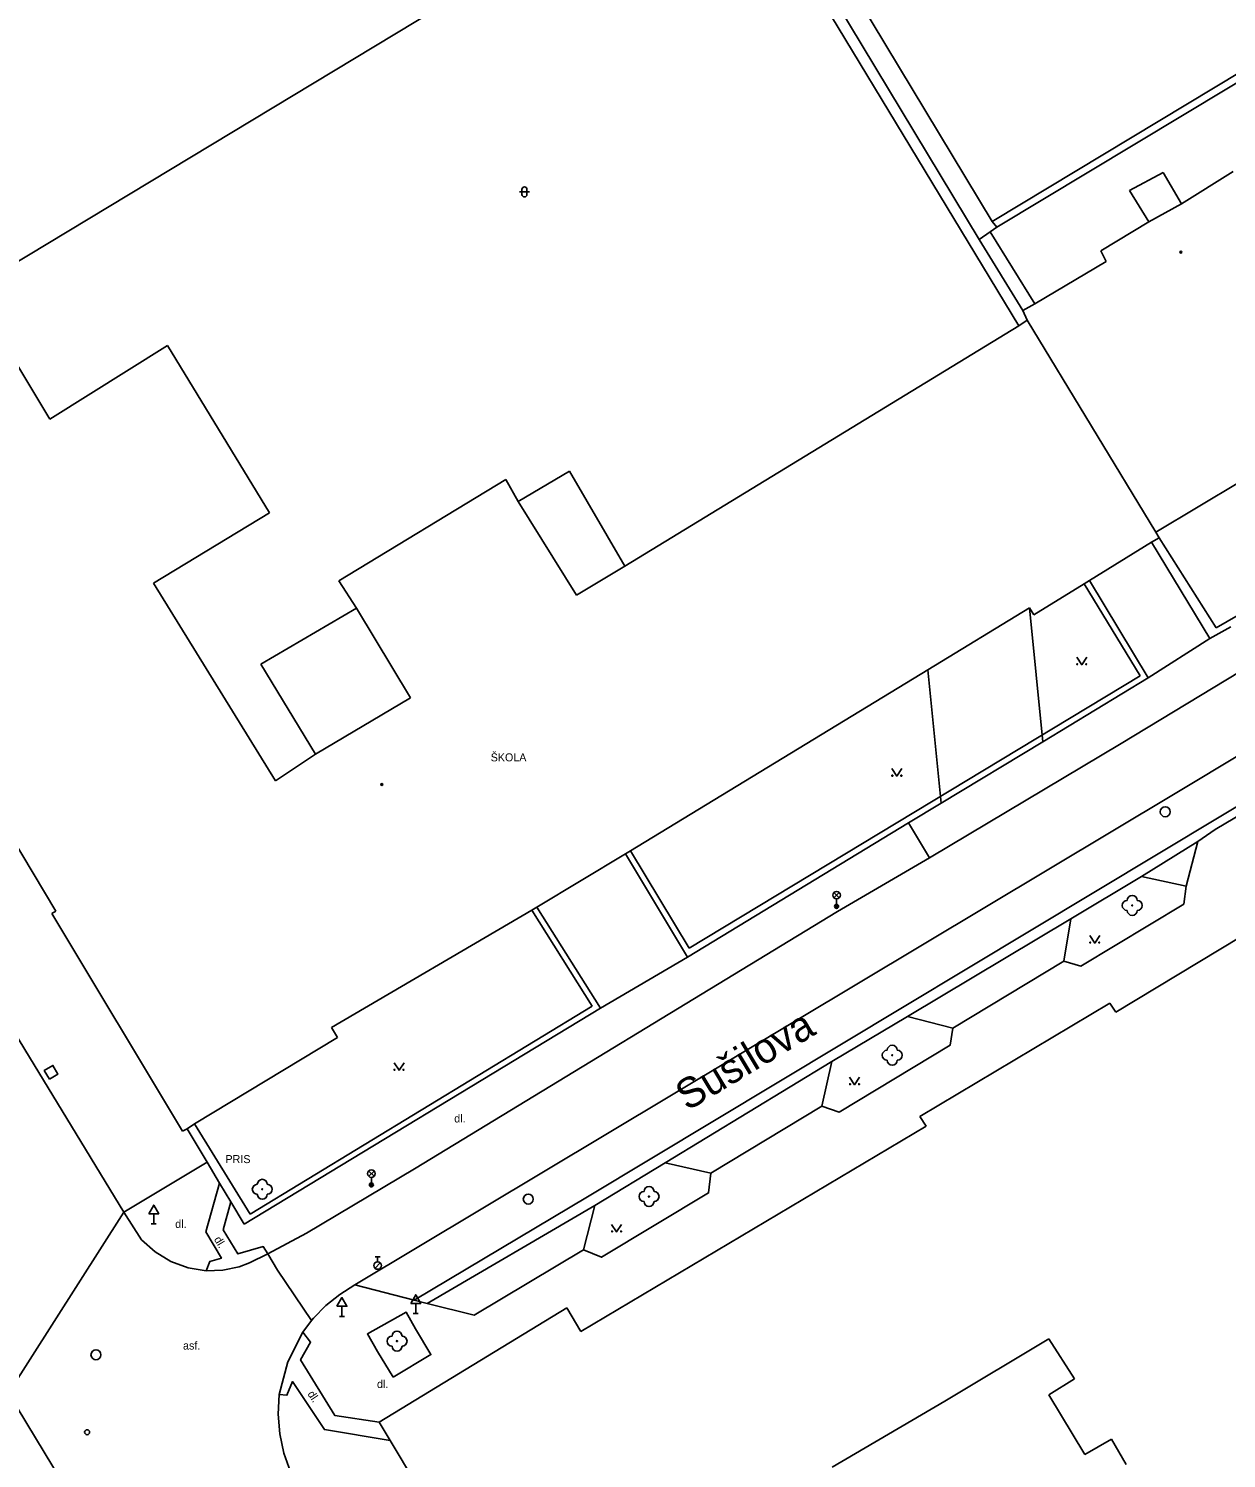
# Model space of a CAD drawing. Extents: x -599770 to -598493, y -1162076 to -1159209.
# Drawn here: x -598760.3 to -598700.5, y -1159605.2 to -1159533.7 of the extents above; entities that cross this region are included whole.
import ezdxf

# ---------------------------------------------------------------- set-up
doc = ezdxf.new("R2010")
doc.units = 0
doc.layers.add('Podklad', color=7, linetype='Continuous')

msp = doc.modelspace()

# ---------------------------------------------------------------- linework, layer by layer
at = {"layer": 'Podklad'}
for p, q in [((-598735.793, -1159541.908), (-598735.293, -1159541.908)), ((-598735.668, -1159541.783), (-598735.668, -1159542.033)), ((-598735.418, -1159541.783), (-598735.418, -1159542.033)), ((-598720.082, -1159577.19), (-598719.817, -1159576.925)), ((-598720.082, -1159576.925), (-598719.817, -1159577.19)), ((-598719.95, -1159577.245), (-598719.95, -1159577.62)), ((-598743.323, -1159591.11), (-598743.058, -1159590.845)), ((-598743.323, -1159590.845), (-598743.058, -1159591.11)), ((-598743.19, -1159591.165), (-598743.19, -1159591.54)), ((-598754.06, -1159592.981), (-598754.06, -1159593.49)), ((-598754.185, -1159593.49), (-598753.935, -1159593.49)), ((-598743.005, -1159595.133), (-598742.755, -1159595.133)), ((-598742.88, -1159595.383), (-598742.88, -1159595.133)), ((-598743.009, -1159595.706), (-598742.744, -1159595.441)), ((-598740.97, -1159597.461), (-598740.97, -1159597.97)), ((-598744.785, -1159598.11), (-598744.535, -1159598.11)), ((-598744.66, -1159597.601), (-598744.66, -1159598.11)), ((-598741.095, -1159597.97), (-598740.845, -1159597.97))]:
    msp.add_line(p, q, dxfattribs=at)
for points in [[(-598712.82, -1159544.28), (-598725.15, -1159523.82)], [(-598724.16, -1159523.48), (-598712.17, -1159543.39)], [(-598725.65, -1159524.12), (-598762.44, -1159546.33)], [(-598710.85, -1159548.6), (-598725.65, -1159524.12)], [(-598698.27, -1159535), (-598712.17, -1159543.39)], [(-598711.94, -1159543.67), (-598698.07, -1159535.32)], [(-598744.01, -1159596.54), (-598703.041, -1159571.973), (-598696.102, -1159567.811), (-598688.861, -1159563.468), (-598647.94, -1159538.93)], [(-598703.63, -1159540.94), (-598705.32, -1159541.84)], [(-598702.71, -1159542.51), (-598703.63, -1159540.94)], [(-598702.71, -1159542.51), (-598700.13, -1159540.89)], [(-598741.05, -1159597.3), (-598732.4, -1159592.14), (-598697.54, -1159571.18), (-598648.54, -1159541.85)], [(-598705.32, -1159541.84), (-598704.35, -1159543.41)], [(-598704.35, -1159543.41), (-598702.71, -1159542.51)], [(-598711.94, -1159543.67), (-598712.28, -1159543.91)], [(-598712.17, -1159543.39), (-598711.94, -1159543.67)], [(-598706.74, -1159544.86), (-598704.35, -1159543.41)], [(-598712.28, -1159543.91), (-598712.82, -1159544.28)], [(-598710.65, -1159547.83), (-598712.82, -1159544.28)], [(-598710.05, -1159547.5), (-598712.28, -1159543.91)], [(-598706.48, -1159545.39), (-598706.74, -1159544.86)], [(-598710.05, -1159547.5), (-598706.48, -1159545.39)], [(-598763.17, -1159546.77), (-598759.25, -1159553.27)], [(-598710.65, -1159547.83), (-598710.05, -1159547.5)], [(-598710.42, -1159548.31), (-598710.65, -1159547.83)], [(-598730.53, -1159560.61), (-598710.85, -1159548.6)], [(-598710.85, -1159548.6), (-598710.42, -1159548.31)], [(-598704, -1159558.91), (-598710.42, -1159548.31)], [(-598759.25, -1159553.27), (-598753.38, -1159549.59)], [(-598753.38, -1159549.59), (-598748.28, -1159557.94)], [(-598697.65, -1159555.11), (-598704, -1159558.91)], [(-598735.85, -1159557.39), (-598733.3, -1159555.86)], [(-598733.3, -1159555.86), (-598730.53, -1159560.61)], [(-598744.81, -1159561.35), (-598736.48, -1159556.28)], [(-598736.48, -1159556.28), (-598735.85, -1159557.39)], [(-598735.85, -1159557.39), (-598732.94, -1159562.06)], [(-598748.28, -1159557.94), (-598754.08, -1159561.46)], [(-598704, -1159558.91), (-598703.84, -1159559.19)], [(-598704.22, -1159559.42), (-598707.31, -1159561.33)], [(-598703.84, -1159559.19), (-598704.22, -1159559.42)], [(-598701.31, -1159564.23), (-598704.22, -1159559.42)], [(-598700.99, -1159563.69), (-598703.84, -1159559.19)], [(-598694.08, -1159559.71), (-598700.99, -1159563.69)], [(-598732.94, -1159562.06), (-598730.53, -1159560.61)], [(-598754.08, -1159561.46), (-598747.98, -1159571.34)], [(-598743.94, -1159562.72), (-598744.81, -1159561.35)], [(-598707.58, -1159561.5), (-598710.1, -1159563.05)], [(-598707.31, -1159561.33), (-598707.58, -1159561.5)], [(-598707.58, -1159561.5), (-598704.79, -1159566.1)], [(-598707.31, -1159561.33), (-598704.38, -1159566.2)], [(-598748.71, -1159565.52), (-598743.94, -1159562.72)], [(-598741.23, -1159567.19), (-598743.94, -1159562.72)], [(-598710.31, -1159562.7), (-598715.39, -1159565.79), (-598730.25, -1159574.84)], [(-598710.1, -1159563.05), (-598710.31, -1159562.7)], [(-598710.31, -1159562.7), (-598709.64, -1159569.39)], [(-598700.25, -1159563.64), (-598701.31, -1159564.23)], [(-598704.38, -1159566.2), (-598701.31, -1159564.23)], [(-598707.95, -1159565.165), (-598707.7, -1159565.54), (-598707.45, -1159565.165)], [(-598745.98, -1159570.01), (-598748.71, -1159565.52)], [(-598714.72, -1159572.46), (-598715.39, -1159565.79)], [(-598699.15, -1159565.49), (-598705.73, -1159569.48), (-598715.3, -1159575.2)], [(-598758.95, -1159577.85), (-598765.77, -1159566.46)], [(-598727.32, -1159579.7), (-598704.79, -1159566.1)], [(-598704.38, -1159566.2), (-598709.64, -1159569.39), (-598714.72, -1159572.46), (-598716.35, -1159573.45)], [(-598745.98, -1159570.01), (-598741.23, -1159567.19)], [(-598747.98, -1159571.34), (-598745.98, -1159570.01)], [(-598717.19, -1159570.735), (-598716.94, -1159571.11), (-598716.69, -1159570.735)], [(-598702.48, -1159576.61), (-598701.91, -1159574.38), (-598701.03, -1159573.77), (-598697.36, -1159571.59)], [(-598716.35, -1159573.45), (-598727.4, -1159580.15)], [(-598716.35, -1159573.45), (-598715.3, -1159575.2)], [(-598704.72, -1159576.13), (-598701.91, -1159574.38)], [(-598715.3, -1159575.2), (-598719.91, -1159577.87), (-598741.04, -1159590.74), (-598746.43, -1159593.95), (-598748.37, -1159594.99)], [(-598730.5, -1159575), (-598734.92, -1159577.66)], [(-598730.25, -1159574.84), (-598730.5, -1159575)], [(-598727.4, -1159580.15), (-598730.5, -1159575)], [(-598730.25, -1159574.84), (-598727.32, -1159579.7)], [(-598706, -1159582.91), (-598694.54, -1159576)], [(-598708.59, -1159580.35), (-598708.24, -1159578.24), (-598704.72, -1159576.13), (-598702.48, -1159576.61)], [(-598708.59, -1159580.35), (-598707.74, -1159580.61), (-598702.6, -1159577.5), (-598702.48, -1159576.61)], [(-598758.95, -1159577.85), (-598759.16, -1159577.98)], [(-598752.62, -1159588.86), (-598759.16, -1159577.98)], [(-598735.18, -1159577.81), (-598745.19, -1159583.67)], [(-598734.92, -1159577.66), (-598735.18, -1159577.81)], [(-598732.16, -1159582.61), (-598735.18, -1159577.81)], [(-598731.75, -1159582.71), (-598734.92, -1159577.66)], [(-598716.41, -1159583.12), (-598708.24, -1159578.24)], [(-598707.3, -1159579.075), (-598707.05, -1159579.45), (-598706.8, -1159579.075)], [(-598731.75, -1159582.71), (-598727.4, -1159580.15)], [(-598714.14, -1159583.7), (-598708.59, -1159580.35)], [(-598762.2, -1159582), (-598755.56, -1159592.9)], [(-598715.79, -1159588.12), (-598706.29, -1159582.46)], [(-598706.29, -1159582.46), (-598706, -1159582.91)], [(-598731.75, -1159582.71), (-598749.54, -1159593.51)], [(-598749.25, -1159593.01), (-598732.16, -1159582.61)], [(-598720.68, -1159587.61), (-598720.18, -1159585.37), (-598716.41, -1159583.12), (-598714.14, -1159583.7)], [(-598745.19, -1159583.67), (-598744.88, -1159584.18)], [(-598720.68, -1159587.61), (-598719.82, -1159587.91), (-598714.28, -1159584.56), (-598714.14, -1159583.7)], [(-598744.88, -1159584.18), (-598752.02, -1159588.49)], [(-598742.06, -1159585.435), (-598741.81, -1159585.81), (-598741.56, -1159585.435)], [(-598728.52, -1159590.44), (-598720.18, -1159585.37)], [(-598719.3, -1159586.155), (-598719.05, -1159586.53), (-598718.8, -1159586.155)], [(-598726.24, -1159590.96), (-598720.68, -1159587.61)], [(-598715.47, -1159588.61), (-598715.79, -1159588.12)], [(-598752.4, -1159588.73), (-598752.62, -1159588.86)], [(-598752.02, -1159588.49), (-598752.4, -1159588.73)], [(-598751.4, -1159590.41), (-598752.4, -1159588.73)], [(-598752.02, -1159588.49), (-598749.25, -1159593.01)], [(-598732.72, -1159598.86), (-598715.47, -1159588.61)], [(-598751.4, -1159590.41), (-598755.56, -1159592.9)], [(-598750.78, -1159591.45), (-598751.4, -1159590.41)], [(-598732.59, -1159594.79), (-598732.02, -1159592.57), (-598728.52, -1159590.44), (-598726.24, -1159590.96)], [(-598732.59, -1159594.79), (-598731.7, -1159595.16), (-598726.34, -1159591.94), (-598726.24, -1159590.96)], [(-598750.78, -1159591.45), (-598751.46, -1159593.89), (-598750.68, -1159595.2), (-598751.26, -1159595.36), (-598751.45, -1159595.83)], [(-598750.22, -1159592.38), (-598750.78, -1159591.45)], [(-598750.22, -1159592.38), (-598750.6, -1159593.79), (-598749.87, -1159594.99), (-598748.59, -1159594.62), (-598748.37, -1159594.99)], [(-598749.54, -1159593.51), (-598750.22, -1159592.38)], [(-598755.56, -1159592.9), (-598761.32, -1159601.95)], [(-598755.56, -1159592.9), (-598754.68, -1159594.28)], [(-598740.41, -1159597.46), (-598732.02, -1159592.57)], [(-598731.19, -1159593.515), (-598730.94, -1159593.89), (-598730.69, -1159593.515)], [(-598754.68, -1159594.28), (-598754, -1159594.89), (-598753.21, -1159595.36), (-598752.35, -1159595.68), (-598751.45, -1159595.83)], [(-598748.37, -1159594.99), (-598749.28, -1159595.44)], [(-598746.18, -1159598.32), (-598747.88, -1159595.8), (-598748.37, -1159594.99)], [(-598741.05, -1159597.3), (-598740.41, -1159597.46), (-598738.05, -1159598.05), (-598732.59, -1159594.79)], [(-598751.45, -1159595.83), (-598750.62, -1159595.8), (-598749.8, -1159595.63), (-598749.28, -1159595.44)], [(-598746.62, -1159598.9), (-598746.18, -1159598.32), (-598746.08, -1159598.2), (-598745.46, -1159597.56), (-598744.76, -1159597.01), (-598744.01, -1159596.54)], [(-598744.01, -1159596.54), (-598741.05, -1159597.3)], [(-598742.11, -1159601.15), (-598740.22, -1159600.02), (-598740.99, -1159598.73), (-598741.458, -1159597.9), (-598743.389, -1159598.984), (-598742.88, -1159599.86), (-598742.11, -1159601.15)], [(-598742.8, -1159603.4), (-598733.43, -1159597.69)], [(-598733.43, -1159597.69), (-598732.72, -1159598.86)], [(-598747.79, -1159602.01), (-598747.37, -1159600.39), (-598746.62, -1159598.9)], [(-598742.8, -1159603.4), (-598745.01, -1159603.07), (-598746.73, -1159600.28), (-598746.23, -1159599.4), (-598746.62, -1159598.9)], [(-598714.54, -1159602.35), (-598709.34, -1159599.24)], [(-598709.34, -1159599.24), (-598708.07, -1159601.24)], [(-598742.25, -1159604.32), (-598745.54, -1159603.77), (-598747.13, -1159601.37), (-598747.41, -1159602.05), (-598747.79, -1159602.01)], [(-598708.07, -1159601.24), (-598709.34, -1159602.03)], [(-598761.32, -1159601.95), (-598758.19, -1159607.13), (-598751.81, -1159617.73)], [(-598747.23, -1159605.88), (-598747.56, -1159604.95), (-598747.77, -1159603.98), (-598747.85, -1159603), (-598747.79, -1159602.01)], [(-598720.17, -1159605.65), (-598714.54, -1159602.35)], [(-598709.34, -1159602.03), (-598707.55, -1159605.02)], [(-598742.25, -1159604.32), (-598742.8, -1159603.4)], [(-598740.99, -1159606.43), (-598742.25, -1159604.32)], [(-598707.55, -1159605.02), (-598706.22, -1159604.25)], [(-598706.22, -1159604.25), (-598705.49, -1159605.51)]]:
    msp.add_lwpolyline(points, dxfattribs=at)
for points in [[(-598759.278, -1159586.252), (-598758.848, -1159585.998), (-598759.102, -1159585.568), (-598759.532, -1159585.822)], [(-598754.31, -1159592.981), (-598753.81, -1159592.981), (-598754.06, -1159592.548)], [(-598744.91, -1159597.601), (-598744.41, -1159597.601), (-598744.66, -1159597.168)], [(-598741.22, -1159597.461), (-598740.72, -1159597.461), (-598740.97, -1159597.028)]]:
    msp.add_lwpolyline(points, close=True, dxfattribs=at)
for centre, radius in [((-598702.75, -1159544.92), 0.045), ((-598702.75, -1159544.92), 0.0199), ((-598707.925, -1159565.515), 0.025), ((-598707.475, -1159565.515), 0.025), ((-598717.165, -1159571.085), 0.025), ((-598716.715, -1159571.085), 0.025), ((-598742.67, -1159571.53), 0.045), ((-598742.67, -1159571.53), 0.0199), ((-598703.53, -1159572.89), 0.25), ((-598719.95, -1159577.058), 0.188), ((-598719.95, -1159577.62), 0.1), ((-598719.95, -1159577.62), 0.0723), ((-598719.95, -1159577.62), 0.0438), ((-598705.18, -1159577.57), 0.025), ((-598707.275, -1159579.425), 0.025), ((-598706.825, -1159579.425), 0.025), ((-598717.17, -1159585.06), 0.025), ((-598742.035, -1159585.785), 0.025), ((-598741.585, -1159585.785), 0.025), ((-598719.275, -1159586.505), 0.025), ((-598718.825, -1159586.505), 0.025), ((-598743.19, -1159590.977), 0.188), ((-598748.64, -1159591.76), 0.025), ((-598743.19, -1159591.54), 0.1), ((-598743.19, -1159591.54), 0.0723), ((-598743.19, -1159591.54), 0.0438), ((-598735.35, -1159592.25), 0.25), ((-598729.32, -1159592.12), 0.025), ((-598731.165, -1159593.865), 0.025), ((-598730.715, -1159593.865), 0.025), ((-598742.88, -1159595.57), 0.188), ((-598741.91, -1159599.35), 0.025), ((-598756.95, -1159600.03), 0.25), ((-598757.39, -1159603.9), 0.125)]:
    msp.add_circle(centre, radius, dxfattribs=at)
for centre, radius, start, end in [((-598735.543, -1159541.783), 0.125, 0, 180), ((-598735.543, -1159542.033), 0.125, 180, 0), ((-598705.43, -1159577.57), 0.25, 90, 270), ((-598705.18, -1159577.32), 0.25, 0, 180), ((-598704.93, -1159577.57), 0.25, 270, 90), ((-598705.18, -1159577.82), 0.25, 180, 0), ((-598717.17, -1159584.81), 0.25, 0, 180), ((-598717.42, -1159585.06), 0.25, 90, 270), ((-598717.17, -1159585.31), 0.25, 180, 0), ((-598716.92, -1159585.06), 0.25, 270, 90), ((-598748.89, -1159591.76), 0.25, 90, 270), ((-598748.64, -1159591.51), 0.25, 0, 180), ((-598748.39, -1159591.76), 0.25, 270, 90), ((-598729.32, -1159591.87), 0.25, 0, 180), ((-598748.64, -1159592.01), 0.25, 180, 0), ((-598729.57, -1159592.12), 0.25, 90, 270), ((-598729.32, -1159592.37), 0.25, 180, 0), ((-598729.07, -1159592.12), 0.25, 270, 90), ((-598741.91, -1159599.1), 0.25, 0, 180), ((-598742.16, -1159599.35), 0.25, 90, 270), ((-598741.91, -1159599.6), 0.25, 180, 0), ((-598741.66, -1159599.35), 0.25, 270, 90)]:
    msp.add_arc(centre, radius, start, end, dxfattribs=at)

# ---------------------------------------------------------------- texts
for s, p in [('ŠKOLA', (-598737.23, -1159570.37)), ('dl.', (-598739.05, -1159588.42)), ('PRIS', (-598750.48, -1159590.45)), ('dl.', (-598752.99, -1159593.69)), ('asf.', (-598752.6, -1159599.77)), ('dl.', (-598742.91, -1159601.69))]:
    msp.add_text(s, height=0.4, dxfattribs=at).set_placement(p)
for s, height, rotation, p in [('Sušilova', 1.5, 30.92, (-598727.41, -1159587.87)), ('dl.', 0.4, 301, (-598751.07, -1159594.26)), ('dl.', 0.4, 303.65, (-598746.4, -1159601.99))]:
    msp.add_text(s, height=height, rotation=rotation, dxfattribs=at).set_placement(p)

doc.saveas('drawing.dxf')
